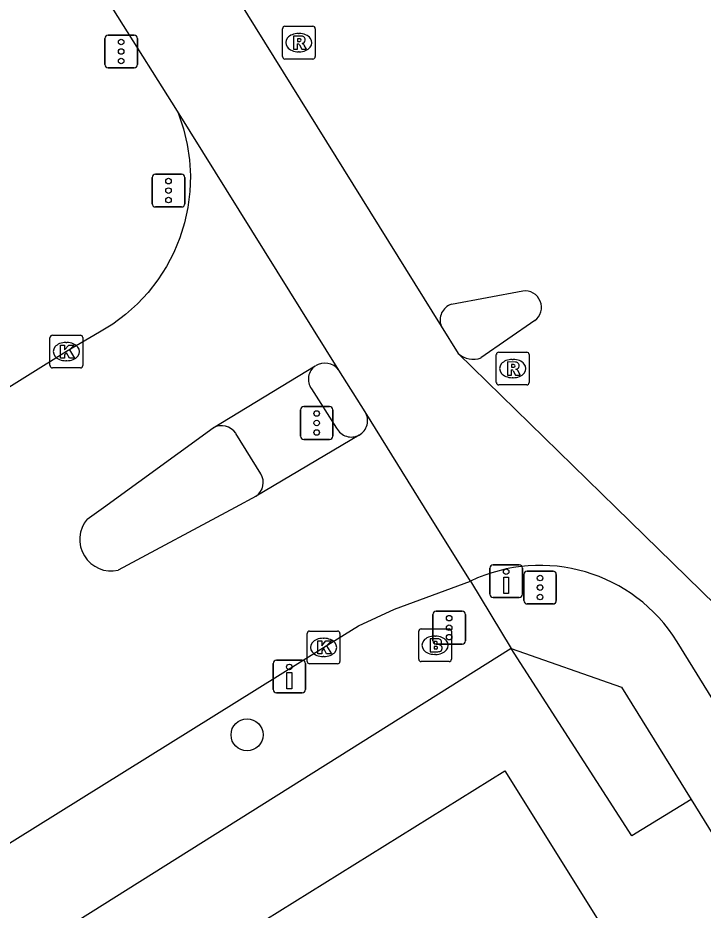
# Model space of a CAD drawing. Extents: x 159280 to 160375, y 384531 to 385872.
# Drawn here: x 159873.97 to 159894.9, y 385487.7 to 385514.95 of the extents above; entities that cross this region are included whole.
import ezdxf

# ---------------------------------------------------------------- set-up
doc = ezdxf.new("R2010")
doc.units = 0
for name, color, linetype in [('IMGEO_Boom', 7, 'Continuous'), ('IMGEO_Brandkraan', 7, 'Continuous'), ('IMGEO_Drukknoppaal', 7, 'Continuous'), ('IMGEO_Fietspad_gesloten', 7, 'Continuous'), ('IMGEO_Groenvoorziening', 7, 'Continuous'), ('IMGEO_Kolk', 7, 'Continuous'), ('IMGEO_Pand', 7, 'Continuous'), ('IMGEO_Rijbaan_lokaal_open', 7, 'Continuous'), ('IMGEO_Rijbaan_regionaal_gesloten', 7, 'Continuous'), ('IMGEO_Rioolput', 7, 'Continuous'), ('IMGEO_Verkeersregelinstallatiepaal', 7, 'Continuous'), ('IMGEO_Voetpad_open', 7, 'Continuous')]:
    doc.layers.add(name, color=color, linetype=linetype)

msp = doc.modelspace()

# ---------------------------------------------------------------- linework, layer by layer
at = {"layer": 'IMGEO_Boom'}
msp.add_circle((159880.97, 385493.051), 0.489, dxfattribs=at)
at = {"layer": 'IMGEO_Brandkraan'}
for p, q in [((159886.213, 385495.362), (159886.213, 385496.214)), ((159886.288, 385496.288), (159887.14, 385496.288)), ((159886.701, 385496.068), (159886.726, 385496.068)), ((159887.214, 385496.214), (159887.214, 385495.362)), ((159886.724, 385495.508), (159886.699, 385495.508)), ((159887.14, 385495.288), (159886.288, 385495.288))]:
    msp.add_line(p, q, dxfattribs=at)
for points in [[(159886.213, 385495.362), (159886.213, 385496.214)], [(159886.288, 385496.288), (159887.14, 385496.288)], [(159887.214, 385496.214), (159887.214, 385495.362)], [(159886.561, 385495.988), (159886.561, 385495.588), (159886.774, 385495.588)], [(159886.792, 385495.988), (159886.561, 385495.988)], [(159886.74, 385495.907), (159886.686, 385495.907), (159886.686, 385495.831)], [(159886.686, 385495.831), (159886.739, 385495.831)], [(159886.748, 385495.755), (159886.686, 385495.755), (159886.686, 385495.674)], [(159886.686, 385495.674), (159886.748, 385495.674)], [(159887.14, 385495.288), (159886.288, 385495.288)]]:
    msp.add_lwpolyline(points, dxfattribs=at)
for centre, radius, start, end in [((159886.29, 385496.212), 0.0765, 91.552, 178.448), ((159886.29, 385496.212), 0.0765, 91.552, 178.448), ((159887.138, 385496.212), 0.0765, 1.552, 88.448), ((159887.138, 385496.212), 0.0765, 1.552, 88.448), ((159886.741, 385495.869), 0.0379, 267.8285, 90.9355), ((159886.749, 385495.714), 0.0404, 269.8759, 90.5077), ((159886.796, 385495.843), 0.145, 59.4692, 91.5367), ((159886.821, 385495.89), 0.0922, 285.5137, 58.1501), ((159886.826, 385495.698), 0.105, 301.3115, 78.989), ((159886.78, 385495.839), 0.251, 268.6676, 293.5347), ((159886.29, 385495.364), 0.0765, 181.552, 268.448), ((159886.29, 385495.364), 0.0765, 181.552, 268.448), ((159887.138, 385495.364), 0.0765, 271.552, 358.448), ((159887.138, 385495.364), 0.0765, 271.552, 358.448)]:
    msp.add_arc(centre, radius, start, end, dxfattribs=at)
for centre, major_axis, ratio, start_param, end_param in [((159886.7, 385495.788), (-0.387, 0.002), 0.722429, 4.712389, 7.853982), ((159886.725, 385495.788), (-0.39, 0.002), 0.717154, 1.570796, 4.712389)]:
    msp.add_ellipse(centre, major_axis=major_axis, ratio=ratio, start_param=start_param, end_param=end_param, dxfattribs=at)
at = {"layer": 'IMGEO_Drukknoppaal'}
for p, q in [((159888.489, 385498.245), (159889.279, 385498.245)), ((159889.279, 385498.245), (159888.489, 385498.245)), ((159888.389, 385497.345), (159888.389, 385498.145)), ((159888.389, 385498.145), (159888.389, 385497.345)), ((159889.379, 385498.145), (159889.379, 385497.345)), ((159889.379, 385497.345), (159889.379, 385498.145)), ((159889.279, 385497.245), (159888.489, 385497.245)), ((159888.489, 385497.245), (159889.279, 385497.245)), ((159881.768, 385494.435), (159881.768, 385495.235)), ((159881.768, 385495.235), (159881.768, 385494.435)), ((159881.868, 385495.335), (159882.658, 385495.335)), ((159882.658, 385495.335), (159881.868, 385495.335)), ((159882.758, 385495.235), (159882.758, 385494.435)), ((159882.758, 385494.435), (159882.758, 385495.235)), ((159882.658, 385494.335), (159881.868, 385494.335)), ((159881.868, 385494.335), (159882.658, 385494.335))]:
    msp.add_line(p, q, dxfattribs=at)
for points in [[(159888.959, 385497.87), (159888.959, 385497.37), (159888.809, 385497.37), (159888.809, 385497.87), (159888.959, 385497.87)], [(159882.338, 385494.96), (159882.338, 385494.46), (159882.188, 385494.46), (159882.188, 385494.96), (159882.338, 385494.96)]]:
    msp.add_lwpolyline(points, dxfattribs=at)
for centre in [(159888.884, 385498.035), (159882.263, 385495.125)]:
    msp.add_circle(centre, 0.085, dxfattribs=at)
for centre, start, end in [((159888.489, 385498.145), 90, 180), ((159888.489, 385498.145), 90, 180), ((159889.279, 385498.145), 0, 90), ((159889.279, 385498.145), 360, 90), ((159888.489, 385497.345), 180, 270), ((159888.489, 385497.345), 180, 270), ((159889.279, 385497.345), 270, 0), ((159889.279, 385497.345), 270, 0), ((159881.868, 385495.235), 90, 180), ((159881.868, 385495.235), 90, 180), ((159882.658, 385495.235), 0, 90), ((159882.658, 385495.235), 360, 90), ((159881.868, 385494.435), 180, 270), ((159881.868, 385494.435), 180, 270), ((159882.658, 385494.435), 270, 0), ((159882.658, 385494.435), 270, 0)]:
    msp.add_arc(centre, 0.1, start, end, dxfattribs=at)
at = {"layer": 'IMGEO_Fietspad_gesloten'}
for points in [[(159878.843, 385512.098), (159877.022, 385514.995), (159874.426, 385519.123)], [(159886.901, 385505.534), (159887.422, 385504.7)], [(159884.576, 385502.913), (159883.769, 385504.194)], [(159898.279, 385489.141), (159894.104, 385495.897)]]:
    msp.add_lwpolyline(points, dxfattribs=at)
msp.add_arc((159889.92, 385493.306), 4.921, 31.7691, 115.5207, dxfattribs=at)
at = {"layer": 'IMGEO_Groenvoorziening'}
msp.add_lwpolyline([(159894.533, 385491.078), (159892.719, 385489.965), (159889.041, 385495.684)], dxfattribs=at)
at = {"layer": 'IMGEO_Kolk'}
for p, q in [((159874.952, 385504.331), (159874.952, 385505.183)), ((159875.027, 385505.257), (159875.879, 385505.257)), ((159875.44, 385505.037), (159875.465, 385505.037)), ((159875.953, 385505.183), (159875.953, 385504.331)), ((159875.463, 385504.477), (159875.438, 385504.477)), ((159875.879, 385504.257), (159875.027, 385504.257)), ((159882.808, 385495.295), (159882.808, 385496.147)), ((159882.883, 385496.221), (159883.735, 385496.221)), ((159883.809, 385496.147), (159883.809, 385495.295)), ((159883.296, 385496.001), (159883.321, 385496.001)), ((159883.735, 385495.221), (159882.883, 385495.221)), ((159883.319, 385495.441), (159883.294, 385495.441))]:
    msp.add_line(p, q, dxfattribs=at)
for points in [[(159874.952, 385504.331), (159874.952, 385505.183)], [(159875.027, 385505.257), (159875.879, 385505.257)], [(159875.953, 385505.183), (159875.953, 385504.331)], [(159875.273, 385504.957), (159875.396, 385504.957), (159875.396, 385504.806), (159875.526, 385504.957), (159875.69, 385504.957), (159875.544, 385504.806), (159875.697, 385504.557), (159875.545, 385504.557), (159875.46, 385504.721), (159875.396, 385504.654), (159875.396, 385504.557), (159875.273, 385504.557), (159875.273, 385504.957)], [(159875.879, 385504.257), (159875.027, 385504.257)], [(159882.808, 385495.295), (159882.808, 385496.147)], [(159882.883, 385496.221), (159883.735, 385496.221)], [(159883.809, 385496.147), (159883.809, 385495.295)], [(159883.129, 385495.921), (159883.252, 385495.921), (159883.252, 385495.77), (159883.382, 385495.921), (159883.546, 385495.921), (159883.4, 385495.77), (159883.553, 385495.521), (159883.401, 385495.521), (159883.316, 385495.685), (159883.252, 385495.618), (159883.252, 385495.521), (159883.129, 385495.521), (159883.129, 385495.921)], [(159883.735, 385495.221), (159882.883, 385495.221)]]:
    msp.add_lwpolyline(points, dxfattribs=at)
for centre, start, end in [((159875.029, 385505.181), 91.552, 178.448), ((159875.029, 385505.181), 91.552, 178.448), ((159875.877, 385505.181), 1.552, 88.448), ((159875.877, 385505.181), 1.552, 88.448), ((159875.029, 385504.333), 181.552, 268.448), ((159875.029, 385504.333), 181.552, 268.448), ((159875.877, 385504.333), 271.552, 358.448), ((159875.877, 385504.333), 271.552, 358.448), ((159882.885, 385496.145), 91.552, 178.448), ((159882.885, 385496.145), 91.552, 178.448), ((159883.733, 385496.145), 1.552, 88.448), ((159883.733, 385496.145), 1.552, 88.448), ((159882.885, 385495.297), 181.552, 268.448), ((159882.885, 385495.297), 181.552, 268.448), ((159883.733, 385495.297), 271.552, 358.448), ((159883.733, 385495.297), 271.552, 358.448)]:
    msp.add_arc(centre, 0.0765, start, end, dxfattribs=at)
for centre, major_axis, ratio, start_param, end_param in [((159875.439, 385504.757), (-0.387, 0.002), 0.722429, 4.712389, 7.853982), ((159875.464, 385504.757), (-0.39, 0.002), 0.717154, 1.570796, 4.712389), ((159883.295, 385495.721), (-0.387, 0.002), 0.722429, 4.712389, 7.853982), ((159883.32, 385495.721), (-0.39, 0.002), 0.717154, 1.570796, 4.712389)]:
    msp.add_ellipse(centre, major_axis=major_axis, ratio=ratio, start_param=start_param, end_param=end_param, dxfattribs=at)
at = {"layer": 'IMGEO_Pand'}
msp.add_lwpolyline([(159875.022, 385482.172), (159880.018, 385485.284), (159880.382, 385484.698), (159882.403, 385485.955), (159881.51, 385487.39), (159888.847, 385491.956), (159894.259, 385483.285)], dxfattribs=at)
at = {"layer": 'IMGEO_Rijbaan_lokaal_open'}
for points in [[(159878.843, 385512.098), (159878.876, 385512.014), (159879.03, 385511.556), (159879.142, 385511.086), (159879.212, 385510.608), (159879.239, 385510.125), (159879.222, 385509.642), (159879.163, 385509.162), (159879.061, 385508.69), (159878.917, 385508.229), (159878.732, 385507.782), (159878.509, 385507.354), (159878.248, 385506.947), (159877.951, 385506.565), (159877.622, 385506.211), (159877.262, 385505.888), (159876.875, 385505.599), (159876.464, 385505.345), (159875.454, 385504.756), (159870.847, 385501.885), (159861.998, 385496.178)], [(159883.769, 385504.194), (159878.843, 385512.098)], [(159879.935, 385502.424), (159883.056, 385504.32)], [(159887.8, 385497.747), (159886.394, 385500), (159884.576, 385502.913)], [(159876.09, 385499.639), (159876.588, 385500), (159879.935, 385502.424)], [(159884.393, 385502.208), (159881.246, 385500.344)], [(159881.246, 385500.344), (159880.61, 385500), (159877.037, 385498.079)], [(159862.184, 385482.502), (159873.875, 385489.845), (159883.308, 385495.722), (159884.373, 385496.383), (159885.478, 385496.891), (159887.8, 385497.747)]]:
    msp.add_lwpolyline(points, dxfattribs=at)
for centre, radius, start, end in [((159883.345, 385503.873), 0.532, 37.1092, 122.8474), ((159884.147, 385502.648), 0.504, 299.1794, 31.7178), ((159876.826, 385499.018), 0.963, 139.8695, 282.6503)]:
    msp.add_arc(centre, radius, start, end, dxfattribs=at)
at = {"layer": 'IMGEO_Rijbaan_regionaal_gesloten'}
for points in [[(159879.899, 385516.804), (159886.901, 385505.534)], [(159887.215, 385506.202), (159889.391, 385506.607)], [(159889.758, 385505.702), (159888.116, 385504.561)], [(159887.422, 385504.7), (159892.233, 385500), (159896.584, 385495.75), (159897.819, 385493.898)]]:
    msp.add_lwpolyline(points, dxfattribs=at)
for centre, radius, start, end in [((159889.458, 385506.107), 0.504, 306.532, 97.6155), ((159887.373, 385505.72), 0.507, 108.1436, 201.5038), ((159887.883, 385505.199), 0.679, 227.2577, 290.0906)]:
    msp.add_arc(centre, radius, start, end, dxfattribs=at)
at = {"layer": 'IMGEO_Rioolput'}
for p, q in [((159882.052, 385513.766), (159882.052, 385514.618)), ((159882.127, 385514.692), (159882.979, 385514.692)), ((159883.053, 385514.618), (159883.053, 385513.766)), ((159882.54, 385514.472), (159882.565, 385514.472)), ((159882.563, 385513.912), (159882.538, 385513.912)), ((159882.979, 385513.692), (159882.127, 385513.692)), ((159888.584, 385503.813), (159888.584, 385504.665)), ((159888.659, 385504.739), (159889.511, 385504.739)), ((159889.072, 385504.519), (159889.097, 385504.519)), ((159889.585, 385504.665), (159889.585, 385503.813)), ((159889.095, 385503.959), (159889.07, 385503.959)), ((159889.511, 385503.739), (159888.659, 385503.739))]:
    msp.add_line(p, q, dxfattribs=at)
for points in [[(159882.052, 385513.766), (159882.052, 385514.618)], [(159882.127, 385514.692), (159882.979, 385514.692)], [(159883.053, 385514.618), (159883.053, 385513.766)], [(159882.641, 385514.39), (159882.389, 385514.392), (159882.389, 385513.992)], [(159882.567, 385514.311), (159882.513, 385514.311), (159882.513, 385514.23)], [(159882.389, 385513.992), (159882.513, 385513.992), (159882.513, 385514.154), (159882.524, 385514.154)], [(159882.513, 385514.23), (159882.565, 385514.23)], [(159882.571, 385514.125), (159882.642, 385513.992), (159882.782, 385513.992), (159882.717, 385514.118)], [(159882.979, 385513.692), (159882.127, 385513.692)], [(159888.584, 385503.813), (159888.584, 385504.665)], [(159888.659, 385504.739), (159889.511, 385504.739)], [(159889.585, 385504.665), (159889.585, 385503.813)], [(159889.173, 385504.437), (159888.921, 385504.439), (159888.921, 385504.039)], [(159888.921, 385504.039), (159889.045, 385504.039), (159889.045, 385504.201), (159889.056, 385504.201)], [(159889.099, 385504.358), (159889.045, 385504.358), (159889.045, 385504.277)], [(159889.045, 385504.277), (159889.097, 385504.277)], [(159889.103, 385504.172), (159889.174, 385504.039), (159889.314, 385504.039), (159889.249, 385504.165)], [(159889.511, 385503.739), (159888.659, 385503.739)]]:
    msp.add_lwpolyline(points, dxfattribs=at)
for centre, radius, start, end in [((159882.129, 385514.616), 0.0765, 91.552, 178.448), ((159882.129, 385514.616), 0.0765, 91.552, 178.448), ((159882.977, 385514.616), 0.0765, 1.552, 88.448), ((159882.977, 385514.616), 0.0765, 1.552, 88.448), ((159882.573, 385514.215), 0.0964, 77.0061, 93.1865), ((159882.587, 385514.272), 0.0378, 276.6634, 79.6772), ((159882.64, 385514.28), 0.109, 350.3612, 89.416), ((159882.523, 385514.101), 0.0533, 26.0293, 88.6989), ((159882.549, 385514.419), 0.19, 274.7715, 282.9687), ((159882.638, 385514.28), 0.112, 277.5842, 350.9817), ((159882.622, 385514.065), 0.108, 29.5134, 73.7905), ((159882.129, 385513.768), 0.0765, 181.552, 268.448), ((159882.129, 385513.768), 0.0765, 181.552, 268.448), ((159882.977, 385513.768), 0.0765, 271.552, 358.448), ((159882.977, 385513.768), 0.0765, 271.552, 358.448), ((159888.661, 385504.663), 0.0765, 91.552, 178.448), ((159888.661, 385504.663), 0.0765, 91.552, 178.448), ((159889.509, 385504.663), 0.0765, 1.552, 88.448), ((159889.509, 385504.663), 0.0765, 1.552, 88.448), ((159889.055, 385504.148), 0.0533, 26.0293, 88.6989), ((159889.081, 385504.466), 0.19, 274.7715, 282.9687), ((159889.105, 385504.262), 0.0964, 77.0061, 93.1865), ((159889.119, 385504.319), 0.0378, 276.6634, 79.6772), ((159889.172, 385504.327), 0.109, 350.3612, 89.416), ((159889.17, 385504.327), 0.112, 277.5842, 350.9817), ((159889.154, 385504.112), 0.108, 29.5134, 73.7905), ((159888.661, 385503.815), 0.0765, 181.552, 268.448), ((159888.661, 385503.815), 0.0765, 181.552, 268.448), ((159889.509, 385503.815), 0.0765, 271.552, 358.448), ((159889.509, 385503.815), 0.0765, 271.552, 358.448)]:
    msp.add_arc(centre, radius, start, end, dxfattribs=at)
for centre, major_axis, ratio, start_param, end_param in [((159882.539, 385514.192), (-0.387, 0.002), 0.722429, 4.712389, 7.853982), ((159882.564, 385514.192), (-0.39, 0.002), 0.717154, 1.570796, 4.712389), ((159889.071, 385504.239), (-0.387, 0.002), 0.722429, 4.712389, 7.853982), ((159889.096, 385504.239), (-0.39, 0.002), 0.717154, 1.570796, 4.712389)]:
    msp.add_ellipse(centre, major_axis=major_axis, ratio=ratio, start_param=start_param, end_param=end_param, dxfattribs=at)
at = {"layer": 'IMGEO_Verkeersregelinstallatiepaal'}
for p, q in [((159876.631, 385513.522), (159876.631, 385514.322)), ((159876.631, 385514.322), (159876.631, 385513.522)), ((159876.731, 385514.422), (159877.521, 385514.422)), ((159877.521, 385514.422), (159876.731, 385514.422)), ((159877.621, 385514.322), (159877.621, 385513.522)), ((159877.621, 385513.522), (159877.621, 385514.322)), ((159877.521, 385513.422), (159876.731, 385513.422)), ((159876.731, 385513.422), (159877.521, 385513.422)), ((159878.076, 385509.273), (159878.076, 385510.073)), ((159878.076, 385510.073), (159878.076, 385509.273)), ((159878.176, 385510.173), (159878.966, 385510.173)), ((159878.966, 385510.173), (159878.176, 385510.173)), ((159879.066, 385510.073), (159879.066, 385509.273)), ((159879.066, 385509.273), (159879.066, 385510.073)), ((159878.966, 385509.173), (159878.176, 385509.173)), ((159878.176, 385509.173), (159878.966, 385509.173)), ((159882.602, 385502.175), (159882.602, 385502.975)), ((159882.602, 385502.975), (159882.602, 385502.175)), ((159882.702, 385503.075), (159883.492, 385503.075)), ((159883.492, 385503.075), (159882.702, 385503.075)), ((159883.592, 385502.975), (159883.592, 385502.175)), ((159883.592, 385502.175), (159883.592, 385502.975)), ((159883.492, 385502.075), (159882.702, 385502.075)), ((159882.702, 385502.075), (159883.492, 385502.075)), ((159889.426, 385497.15), (159889.426, 385497.95)), ((159889.426, 385497.95), (159889.426, 385497.15)), ((159889.526, 385498.05), (159890.316, 385498.05)), ((159890.316, 385498.05), (159889.526, 385498.05)), ((159890.416, 385497.95), (159890.416, 385497.15)), ((159890.416, 385497.15), (159890.416, 385497.95)), ((159890.316, 385497.05), (159889.526, 385497.05)), ((159889.526, 385497.05), (159890.316, 385497.05)), ((159886.648, 385495.924), (159886.648, 385496.724)), ((159886.648, 385496.724), (159886.648, 385495.924)), ((159886.748, 385496.824), (159887.538, 385496.824)), ((159887.538, 385496.824), (159886.748, 385496.824)), ((159887.638, 385496.724), (159887.638, 385495.924)), ((159887.638, 385495.924), (159887.638, 385496.724)), ((159887.538, 385495.824), (159886.748, 385495.824)), ((159886.748, 385495.824), (159887.538, 385495.824))]:
    msp.add_line(p, q, dxfattribs=at)
for centre in [(159877.126, 385514.212), (159877.126, 385513.922), (159877.126, 385513.632), (159878.571, 385509.963), (159878.571, 385509.673), (159878.571, 385509.383), (159883.097, 385502.865), (159883.097, 385502.575), (159883.097, 385502.285), (159889.921, 385497.84), (159889.921, 385497.55), (159889.921, 385497.26), (159887.143, 385496.614), (159887.143, 385496.324), (159887.143, 385496.034)]:
    msp.add_circle(centre, 0.085, dxfattribs=at)
for centre, start, end in [((159876.731, 385514.322), 90, 180), ((159876.731, 385514.322), 90, 180), ((159877.521, 385514.322), 0, 90), ((159877.521, 385514.322), 360, 90), ((159876.731, 385513.522), 180, 270), ((159876.731, 385513.522), 180, 270), ((159877.521, 385513.522), 270, 0), ((159877.521, 385513.522), 270, 0), ((159878.176, 385510.073), 90, 180), ((159878.176, 385510.073), 90, 180), ((159878.966, 385510.073), 0, 90), ((159878.966, 385510.073), 360, 90), ((159878.176, 385509.273), 180, 270), ((159878.176, 385509.273), 180, 270), ((159878.966, 385509.273), 270, 0), ((159878.966, 385509.273), 270, 0), ((159882.702, 385502.975), 90, 180), ((159882.702, 385502.975), 90, 180), ((159883.492, 385502.975), 0, 90), ((159883.492, 385502.975), 360, 90), ((159882.702, 385502.175), 180, 270), ((159882.702, 385502.175), 180, 270), ((159883.492, 385502.175), 270, 0), ((159883.492, 385502.175), 270, 0), ((159889.526, 385497.95), 90, 180), ((159889.526, 385497.95), 90, 180), ((159890.316, 385497.95), 0, 90), ((159890.316, 385497.95), 360, 90), ((159889.526, 385497.15), 180, 270), ((159889.526, 385497.15), 180, 270), ((159890.316, 385497.15), 270, 0), ((159890.316, 385497.15), 270, 0), ((159886.748, 385496.724), 90, 180), ((159886.748, 385496.724), 90, 180), ((159887.538, 385496.724), 0, 90), ((159887.538, 385496.724), 360, 90), ((159886.748, 385495.924), 180, 270), ((159886.748, 385495.924), 180, 270), ((159887.538, 385495.924), 270, 0), ((159887.538, 385495.924), 270, 0)]:
    msp.add_arc(centre, 0.1, start, end, dxfattribs=at)
at = {"layer": 'IMGEO_Voetpad_open'}
for points in [[(159882.938, 385503.621), (159883.706, 385502.415)], [(159881.393, 385501.024), (159880.629, 385502.26)], [(159887.8, 385497.747), (159889.041, 385495.684)], [(159889.041, 385495.684), (159862.18, 385478.82)], [(159889.041, 385495.684), (159892.404, 385494.508), (159894.533, 385491.078)], [(159894.533, 385491.078), (159896.44, 385488.006)]]:
    msp.add_lwpolyline(points, dxfattribs=at)
for centre, radius, start, end in [((159883.346, 385503.912), 0.501, 125.3521, 215.4841), ((159880.193, 385501.964), 0.528, 34.181, 119.2275), ((159884.153, 385502.655), 0.507, 208.2042, 298.2596), ((159880.968, 385500.76), 0.5, 303.7472, 31.8562)]:
    msp.add_arc(centre, radius, start, end, dxfattribs=at)

doc.saveas('drawing.dxf')
